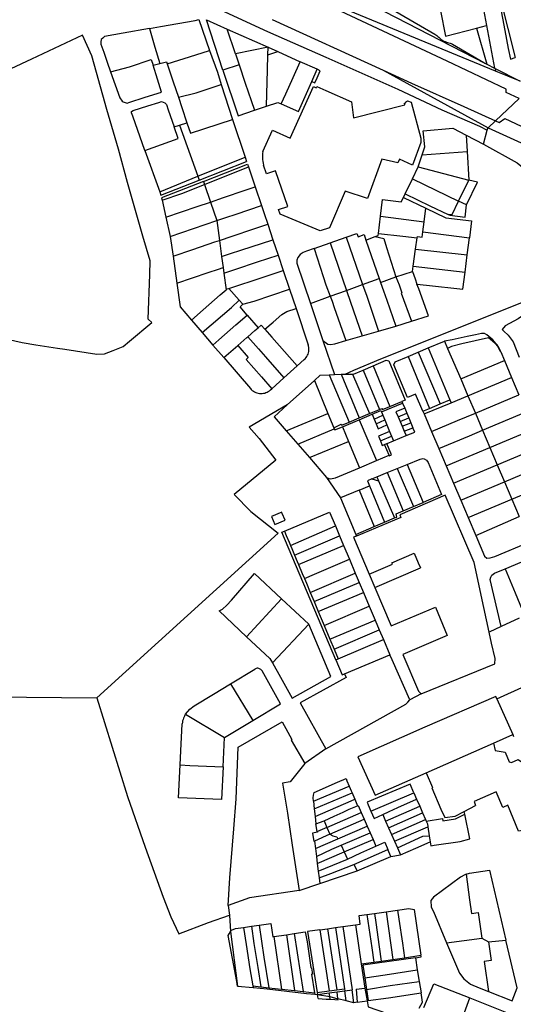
# Model space of a CAD drawing. Header units: inches. Extents: x 210911 to 224988, y 571697 to 586201.
# Tile 279 of 301: x 222156 to 222443, y 584890 to 585464. Entities that reach past the tile are written whole.
import ezdxf

# ---------------------------------------------------------------- set-up
doc = ezdxf.new("R2010")
doc.units = ezdxf.units.IN
doc.header["$MEASUREMENT"] = 0

msp = doc.modelspace()

# ---------------------------------------------------------------- linework, layer by layer
for points in [[(222002.928, 585585.692), (222005.766, 585584.472), (222090.623, 585545.509), (222160.393, 585513.429), (222169.877, 585509.262), (222167.567, 585516.181), (222208.689, 585497.68), (222239.242, 585484.423), (222269.67, 585470.848), (222282.72, 585464.913), (222299.971, 585457.019), (222333.963, 585441.929), (222376.039, 585423.304), (222401.63, 585411.368), (222423.463, 585401.899), (222428.075, 585399.563)], [(222245.244, 585545.36), (222314.468, 585503.829), (222397.534, 585455.485), (222398.167, 585455.084), (222398.768, 585454.637), (222399.334, 585454.147), (222399.861, 585453.615), (222400.389, 585453.083), (222400.955, 585452.592), (222401.572, 585452.168), (222402.189, 585451.744), (222402.85, 585451.392), (222403.536, 585451.09), (222404.242, 585450.84), (222404.965, 585450.644)], [(222234.238, 585540.752), (222310.49, 585501.847), (222306.146, 585500.22), (222316.001, 585495.105), (222355.365, 585475.144), (222426.585, 585438.554)], [(222446.658, 585417.871), (222439.126, 585421.383), (222439.035, 585423.287), (222404.635, 585439.681), (222317.649, 585480.652), (222304.254, 585487.103)], [(222432.946, 585433.921), (222304.254, 585487.103)], [(222434.807, 585480.051), (222434.005, 585479.788), (222434.754, 585476.211), (222438.314, 585457.575), (222440.28, 585447.119), (222441.529, 585440.792), (222444.301, 585441.893)], [(222434.807, 585480.051), (222435.699, 585475.812), (222444.301, 585441.893)], [(222424.781, 585476.184), (222427.666, 585460.394)], [(222400.836, 585468.906), (222403.698, 585454.337), (222421.722, 585458.866)], [(222231.191, 585458.721), (222237.668, 585459.895), (222257.871, 585463.445), (222259.903, 585463.959), (222266.196, 585445.859)], [(222273.974, 585434.4), (222264.406, 585463.821), (222276.55, 585458.358)], [(222302.77, 585464.02), (222367.472, 585434.408)], [(222421.722, 585458.866), (222427.666, 585460.394)], [(222427.666, 585460.394), (222432.234, 585435.667)], [(222230.396, 585289.541), (222231.457, 585315.402), (222231.622, 585323.345), (222227.381, 585337.691), (222218.381, 585369.052), (222213.234, 585388.351), (222206.295, 585411.522), (222200.315, 585433.043), (222197.55, 585442.756), (222192.236, 585454.876), (222162.405, 585440.815), (222111.185, 585416.975)], [(222231.191, 585458.721), (222215.942, 585455.959), (222204.951, 585454.086), (222204.001, 585453.066), (222202.986, 585452.365), (222202.864, 585450.903), (222202.932, 585449.505), (222204.599, 585444.936), (222206.461, 585439.159), (222208.54, 585433.484)], [(222231.191, 585458.721), (222234.338, 585447.878), (222237.293, 585438.272)], [(222281.341, 585443.946), (222276.55, 585458.358)], [(222276.55, 585458.358), (222300.383, 585447.752)], [(222421.722, 585458.866), (222427.75, 585437.956)], [(222404.965, 585450.644), (222405.688, 585450.448), (222406.394, 585450.199), (222407.08, 585449.897), (222407.741, 585449.544), (222426.164, 585438.823), (222426.585, 585438.554)], [(222241.576, 585438.224), (222258.16, 585443.42), (222266.196, 585445.859)], [(222266.196, 585445.859), (222270.807, 585433.367), (222272.915, 585426.108)], [(222300.383, 585447.752), (222281.341, 585443.946)], [(222281.341, 585443.946), (222283.447, 585437.608)], [(222299.476, 585413.481), (222300.034, 585434.557), (222300.266, 585443.304)], [(222300.266, 585443.304), (222300.383, 585447.752)], [(222300.266, 585443.304), (222305.944, 585445.227)], [(222300.383, 585447.752), (222305.944, 585445.227)], [(222305.944, 585445.227), (222319.109, 585439.332)], [(222208.54, 585433.484), (222219.51, 585436.41), (222232.2, 585440.692), (222233.291, 585437.328)], [(222208.54, 585433.484), (222213.901, 585418.278), (222215.369, 585416.439), (222215.943, 585415.933), (222218.17, 585415.24), (222219.186, 585415.56), (222228.711, 585418.637), (222238.109, 585421.649), (222235.86, 585429.203), (222233.291, 585437.328)], [(222233.291, 585437.328), (222237.293, 585438.272)], [(222237.293, 585438.272), (222241.167, 585439.32), (222241.576, 585438.224)], [(222241.576, 585438.224), (222244.955, 585427.577), (222248.137, 585418.698)], [(222283.447, 585437.608), (222273.974, 585434.4)], [(222283.447, 585437.608), (222287.016, 585426.869), (222290.424, 585416.771), (222292.339, 585411.074)], [(222308.023, 585414.778), (222310.68, 585420.582), (222314.991, 585430.245), (222319.109, 585439.332)], [(222328.884, 585434.956), (222319.109, 585439.332)], [(222426.585, 585438.554), (222427.75, 585437.956)], [(222427.75, 585437.956), (222432.234, 585435.667)], [(222273.974, 585434.4), (222282.979, 585407.919), (222292.339, 585411.074)], [(222325.744, 585427.82), (222328.884, 585434.956)], [(222325.744, 585427.82), (222327.6, 585426.995), (222328.919, 585429.994), (222330.739, 585434.124), (222328.884, 585434.956)], [(222367.472, 585434.408), (222428.549, 585400.907)], [(222367.472, 585434.408), (222383.986, 585426.85), (222414.496, 585413.218), (222432.823, 585404.911)], [(222432.234, 585435.667), (222432.63, 585435.465)], [(222432.63, 585435.465), (222432.946, 585433.921)], [(222432.63, 585435.465), (222447.196, 585428.032)], [(222447.196, 585428.032), (222432.946, 585433.921)], [(222248.137, 585418.698), (222258.416, 585421.252), (222272.915, 585426.108)], [(222272.915, 585426.108), (222279.579, 585405.757)], [(222297.33, 585386.99), (222302.97, 585399.46), (222313.224, 585394.905), (222326.76, 585424.87), (222328.39, 585424.12), (222328.79, 585424.98), (222333.99, 585422.7), (222348.89, 585416), (222350.127, 585406.666), (222380.02, 585414.24), (222379.77, 585415.15), (222380.61, 585415.4), (222380.48, 585415.9), (222381.65, 585416.66), (222383.73, 585415.72), (222389.28, 585394.84), (222389.36, 585392.29), (222384.59, 585379.11), (222376.93, 585382.64), (222375.96, 585380.43), (222366.64, 585382.63), (222358.35, 585359.7), (222345.21, 585364.08), (222336.04, 585342.66), (222330.66, 585340.83), (222307.4, 585350.61), (222306.49, 585353.34), (222311.82, 585355.13), (222304.7, 585375.77), (222299.45, 585374.05), (222297.74, 585379.13)], [(222308.023, 585414.778), (222318.051, 585410.336), (222325.744, 585427.82)], [(222228.516, 585387.717), (222221.499, 585407.752), (222220.73, 585409.656), (222220.791, 585410.419), (222221.68, 585410.866), (222230.252, 585413.749), (222236.729, 585415.673), (222238.253, 585416.185), (222239.081, 585415.87), (222240.163, 585415.428), (222241.183, 585414.415), (222242.083, 585411.304), (222245.538, 585401.477)], [(222248.137, 585418.698), (222249.96, 585412.724), (222253.03, 585403.748)], [(222292.339, 585411.074), (222299.476, 585413.481)], [(222299.476, 585413.481), (222305.994, 585415.677), (222308.023, 585414.778)], [(222432.823, 585404.911), (222446.658, 585417.871)], [(222245.538, 585401.477), (222248.746, 585402.45)], [(222248.746, 585402.45), (222253.03, 585403.748)], [(222248.746, 585402.45), (222259.354, 585372.654)], [(222253.03, 585403.748), (222255.049, 585397.834), (222279.579, 585405.757)], [(222279.579, 585405.757), (222286.954, 585383.819)], [(222428.549, 585400.907), (222432.823, 585404.911)], [(222432.823, 585404.911), (222435.105, 585403.877), (222438.275, 585406.361), (222516.508, 585369.577), (222560.59, 585348.352), (222602.554, 585327.601), (222612.543, 585322.523)], [(222228.516, 585387.717), (222247.879, 585394.679), (222245.538, 585401.477)], [(222390.133, 585385.21), (222391.62, 585389.784), (222390.714, 585399.123), (222408.049, 585400.617), (222415.824, 585396.671)], [(222415.824, 585396.671), (222416.39, 585387.048)], [(222415.824, 585396.671), (222425.946, 585391.38)], [(222425.946, 585391.38), (222428.075, 585399.563)], [(222428.075, 585399.563), (222428.386, 585400.759), (222428.549, 585400.907)], [(222428.549, 585400.907), (222456.288, 585388.242)], [(222425.946, 585391.38), (222445.453, 585380.422), (222490.501, 585343.349), (222501.152, 585320.586)], [(222228.516, 585387.717), (222237.148, 585363.524)], [(222297.33, 585386.99), (222297.163, 585385.868), (222297.07, 585384.737), (222297.054, 585383.603), (222297.113, 585382.47), (222297.248, 585381.344), (222297.457, 585380.229), (222297.74, 585379.13)], [(222387.812, 585378.113), (222390.133, 585385.21)], [(222390.133, 585385.21), (222416.39, 585387.048)], [(222416.39, 585387.048), (222417.35, 585370.466)], [(222259.354, 585372.654), (222286.954, 585383.819)], [(222260.158, 585370.395), (222287.822, 585381.237)], [(222262.61, 585369.692), (222288.326, 585379.777), (222288.895, 585378.086)], [(222286.954, 585383.819), (222287.822, 585381.237)], [(222263.236, 585367.858), (222288.895, 585378.086)], [(222288.895, 585378.086), (222292.816, 585366.429)], [(222384.407, 585371.129), (222387.812, 585378.113)], [(222387.812, 585378.113), (222417.35, 585370.466)], [(222237.148, 585363.524), (222259.354, 585372.654)], [(222237.148, 585363.524), (222237.82, 585361.641), (222260.158, 585370.395)], [(222262.61, 585369.692), (222238.224, 585360.128), (222238.542, 585358.724)], [(222238.542, 585358.724), (222249.97, 585362.57), (222263.236, 585367.858)], [(222259.354, 585372.654), (222260.158, 585370.395)], [(222262.61, 585369.692), (222263.236, 585367.858)], [(222263.236, 585367.858), (222266.718, 585357.662)], [(222380.199, 585362.394), (222384.407, 585371.129)], [(222384.407, 585371.129), (222411.396, 585358.16)], [(222411.396, 585358.16), (222417.35, 585370.466)], [(222415.955, 585355.969), (222422.343, 585369.172)], [(222422.343, 585369.172), (222417.35, 585370.466)], [(222266.718, 585357.662), (222274.364, 585360.217), (222286.966, 585364.533), (222292.816, 585366.429)], [(222292.816, 585366.429), (222296.459, 585355.628)], [(222379.221, 585360.365), (222380.199, 585362.394)], [(222380.199, 585362.394), (222394.57, 585355.41), (222405.273, 585350.355)], [(222238.542, 585358.724), (222240.776, 585348.889)], [(222240.776, 585348.889), (222259.068, 585355.124), (222266.718, 585357.662)], [(222266.718, 585357.662), (222270.406, 585346.862)], [(222365.803, 585349.416), (222367.066, 585359.152), (222377.957, 585357.74), (222379.221, 585360.365)], [(222379.221, 585360.365), (222392.291, 585354.123)], [(222405.273, 585350.355), (222407.589, 585350.305), (222411.396, 585358.16)], [(222415.955, 585355.969), (222411.396, 585358.16)], [(222270.406, 585346.862), (222275.726, 585348.634), (222281.648, 585350.652), (222296.459, 585355.628)], [(222296.459, 585355.628), (222298.033, 585350.96), (222300.119, 585344.748)], [(222391.282, 585346.177), (222392.291, 585354.123)], [(222392.291, 585354.123), (222403.984, 585348.535), (222418.913, 585346.623), (222417.694, 585336.854)], [(222406.201, 585349.917), (222405.273, 585350.355)], [(222415.24, 585348.87), (222415.955, 585355.969)], [(222240.776, 585348.889), (222243.331, 585337.641)], [(222243.331, 585337.641), (222256.847, 585342.272), (222270.406, 585346.862)], [(222270.406, 585346.862), (222271.965, 585335.341)], [(222271.965, 585335.341), (222279.42, 585337.795), (222292.09, 585342.127), (222300.119, 585344.748)], [(222300.119, 585344.748), (222303.144, 585335.742)], [(222364.642, 585339.396), (222365.803, 585349.416)], [(222365.803, 585349.416), (222391.282, 585346.177)], [(222390.526, 585340.229), (222391.282, 585346.177)], [(222406.201, 585349.917), (222415.24, 585348.87)], [(222345.912, 585337.238), (222352.122, 585339.395), (222352.92, 585337.466), (222356.255, 585338.664), (222357.384, 585335.464)], [(222364.435, 585338.145), (222364.642, 585339.396)], [(222364.642, 585339.396), (222378.904, 585337.857), (222387.217, 585336.895)], [(222387.217, 585336.895), (222387.38, 585337.595), (222390.149, 585337.269), (222390.526, 585340.229)], [(222390.526, 585340.229), (222417.694, 585336.854)], [(222243.331, 585337.641), (222244.925, 585326.149)], [(222244.925, 585326.149), (222256.524, 585330.099), (222269.243, 585334.394), (222271.965, 585335.341)], [(222271.965, 585335.341), (222273.238, 585325.931)], [(222273.238, 585325.931), (222278.486, 585327.704), (222284.434, 585329.661), (222303.144, 585335.742)], [(222303.144, 585335.742), (222306.158, 585326.767)], [(222327.114, 585330.51), (222336.597, 585333.975)], [(222336.597, 585333.975), (222345.912, 585337.238)], [(222336.597, 585333.975), (222345.944, 585306.171)], [(222345.912, 585337.238), (222355.447, 585309.625)], [(222357.384, 585335.464), (222362.723, 585337.56)], [(222357.384, 585335.464), (222365.086, 585313.151)], [(222362.723, 585337.56), (222364.435, 585338.145)], [(222362.723, 585337.56), (222367.795, 585336.488), (222369.419, 585331.23), (222372.142, 585322.553), (222374.827, 585314.039)], [(222386.288, 585330.208), (222387.217, 585336.895)], [(222416.444, 585326.894), (222417.694, 585336.854)], [(222327.114, 585330.51), (222322.724, 585328.988), (222320.844, 585328.317), (222318.966, 585327.173), (222317.634, 585325.423), (222317.055, 585323.846), (222317.056, 585322.046), (222324.992, 585298.635)], [(222327.114, 585330.51), (222332.458, 585314.241), (222334.073, 585309.451), (222336.567, 585302.792)], [(222384.927, 585320.4), (222386.288, 585330.208)], [(222386.288, 585330.208), (222416.444, 585326.894)], [(222244.925, 585326.149), (222247.106, 585310.42)], [(222273.238, 585325.931), (222274.112, 585319.471)], [(222274.544, 585316.282), (222281.456, 585318.665), (222294.251, 585322.88), (222306.158, 585326.767)], [(222306.158, 585326.767), (222309.171, 585317.811)], [(222415.157, 585316.861), (222416.444, 585326.894)], [(222247.106, 585310.42), (222265.482, 585316.571), (222271.392, 585318.5), (222274.112, 585319.471)], [(222274.112, 585319.471), (222274.544, 585316.282)], [(222274.544, 585316.282), (222275.868, 585306.494)], [(222277.367, 585307.313), (222284.435, 585309.598), (222290.448, 585311.581), (222309.171, 585317.811)], [(222309.171, 585317.811), (222312.853, 585306.864)], [(222374.827, 585314.039), (222384.48, 585317.171)], [(222384.48, 585317.171), (222384.927, 585320.4)], [(222384.48, 585317.171), (222386.054, 585312.85), (222387.107, 585309.926)], [(222384.927, 585320.4), (222415.157, 585316.861)], [(222387.107, 585309.926), (222392.623, 585309.324), (222413.899, 585306.963), (222415.157, 585316.861)], [(222247.106, 585310.42), (222249.015, 585296.652), (222255.674, 585288.919)], [(222355.447, 585309.625), (222365.086, 585313.151)], [(222365.086, 585313.151), (222365.924, 585310.727)], [(222365.924, 585310.727), (222374.827, 585314.039)], [(222365.924, 585310.727), (222367.545, 585306.033), (222369.499, 585300.476), (222374.803, 585285.452)], [(222374.827, 585314.039), (222376.664, 585309.478), (222378.324, 585304.71), (222377.983, 585304.525), (222383.839, 585288.259)], [(222255.674, 585288.919), (222262.413, 585294.807), (222272.388, 585303.557), (222275.868, 585306.494)], [(222275.868, 585306.494), (222276.51, 585307.036), (222277.367, 585307.313)], [(222277.367, 585307.313), (222283.545, 585300.47)], [(222285.63, 585298.162), (222292.122, 585299.969), (222312.853, 585306.864)], [(222312.853, 585306.864), (222316.602, 585295.719)], [(222336.567, 585302.792), (222345.944, 585306.171)], [(222345.944, 585306.171), (222355.447, 585309.625)], [(222345.944, 585306.171), (222348.324, 585299.288), (222355.119, 585279.66)], [(222355.447, 585309.625), (222357.792, 585302.83), (222364.774, 585282.459)], [(222383.839, 585288.259), (222393.748, 585291.336), (222388.136, 585307.065), (222387.107, 585309.926)], [(222261.96, 585281.617), (222278.944, 585296.315), (222283.545, 585300.47)], [(222283.545, 585300.47), (222285.63, 585298.162)], [(222324.992, 585298.635), (222336.567, 585302.792)], [(222336.567, 585302.792), (222337.658, 585299.878), (222338.914, 585296.238), (222343.459, 585282.986), (222345.621, 585276.98)], [(222345.159, 585257.45), (222350.31, 585259.765), (222366.101, 585266.396), (222457.007, 585302.697)], [(222288.216, 585291.782), (222284.011, 585296.7), (222285.63, 585298.162)], [(222298.46, 585283.628), (222303.205, 585287.775), (222308.315, 585292.196), (222311.198, 585293.882), (222316.602, 585295.719)], [(222316.602, 585295.719), (222323.706, 585274.598)], [(222324.992, 585298.635), (222332.266, 585277.057)], [(222454.801, 585296.92), (222454.104, 585295.092), (222446.012, 585289.557), (222438.477, 585285.557), (222436.824, 585283.345), (222437.828, 585282.54), (222440.265, 585280.201), (222443.118, 585276.334), (222446.76, 585267.42)], [(222141.501, 585279.446), (222157.086, 585275.868), (222165.036, 585274.492), (222177.628, 585272.494), (222181.889, 585271.934), (222200.586, 585269.127), (222205.035, 585269.267), (222209.987, 585271.187), (222215.891, 585273.49), (222219.504, 585276.55), (222232.563, 585287.451), (222230.396, 585289.541)], [(222255.674, 585288.919), (222261.96, 585281.617)], [(222268.201, 585274.369), (222271.553, 585277.326), (222281.623, 585286.083), (222288.216, 585291.782)], [(222288.216, 585291.782), (222294.516, 585284.418)], [(222374.803, 585285.452), (222383.839, 585288.259)], [(222261.96, 585281.617), (222268.201, 585274.369)], [(222288.433, 585279.14), (222292.69, 585282.833), (222294.516, 585284.418)], [(222294.516, 585284.418), (222296.343, 585286.002), (222298.46, 585283.628)], [(222298.46, 585283.628), (222302.545, 585279.047), (222317.349, 585262.254)], [(222355.119, 585279.66), (222364.774, 585282.459)], [(222364.774, 585282.459), (222374.803, 585285.452)], [(222282.606, 585274.084), (222287.995, 585278.76), (222288.433, 585279.14)], [(222288.433, 585279.14), (222294.666, 585272.228), (222298.807, 585267.591), (222309.544, 585255.277)], [(222332.266, 585277.057), (222339.06, 585257.32)], [(222332.266, 585277.057), (222335.064, 585274.819), (222336.72, 585274.737), (222339.315, 585275.151), (222345.621, 585276.98)], [(222345.621, 585276.98), (222355.119, 585279.66)], [(222393.669, 585272.667), (222403.08, 585276.583)], [(222426.542, 585281.181), (222424.782, 585281.074), (222421.277, 585280.376), (222416.357, 585279.314), (222411.127, 585278.196), (222407.704, 585277.511), (222403.08, 585276.583)], [(222403.08, 585276.583), (222404.985, 585272.293)], [(222435.984, 585270.417), (222435.584, 585270.917), (222434.15, 585273.621), (222432.466, 585275.559), (222428.785, 585278.597), (222413.344, 585275.109), (222407.191, 585273.594), (222404.985, 585272.293)], [(222432.313, 585276.259), (222431.234, 585277.329), (222430.116, 585278.357), (222428.961, 585279.343), (222427.769, 585280.285), (222426.542, 585281.181)], [(222435.984, 585270.417), (222435.518, 585271.475), (222434.991, 585272.503), (222434.405, 585273.499), (222433.762, 585274.46), (222433.064, 585275.38), (222432.313, 585276.259)], [(222268.201, 585274.369), (222274.501, 585267.053)], [(222274.501, 585267.053), (222282.606, 585274.084)], [(222282.606, 585274.084), (222288.772, 585267.126), (222287.512, 585266.035), (222296.404, 585255.874), (222302.484, 585248.967)], [(222321.398, 585265.873), (222321.965, 585266.432), (222322.475, 585267.043), (222322.924, 585267.701), (222323.306, 585268.399), (222323.619, 585269.131), (222323.86, 585269.889), (222324.026, 585270.668), (222324.116, 585271.459), (222324.128, 585272.255), (222324.064, 585273.048), (222323.923, 585273.832), (222323.706, 585274.598)], [(222381.879, 585267.751), (222387.802, 585270.223)], [(222387.802, 585270.223), (222393.669, 585272.667)], [(222387.802, 585270.223), (222400.547, 585240.074)], [(222393.669, 585272.667), (222406.28, 585242.468)], [(222404.985, 585272.293), (222412.575, 585254.647)], [(222435.984, 585270.417), (222438.074, 585265.465)], [(222274.501, 585267.053), (222290.022, 585249.029)], [(222317.349, 585262.254), (222321.398, 585265.873)], [(222361.544, 585262.338), (222369.11, 585265.603), (222370.682, 585265.223), (222380.279, 585242.295), (222378.309, 585241.538)], [(222390.554, 585235.861), (222386.309, 585245.839), (222381.645, 585243.82), (222373.611, 585262.904), (222374.366, 585264.612), (222381.879, 585267.751)], [(222381.879, 585267.751), (222394.495, 585237.526)], [(222412.575, 585254.647), (222438.074, 585265.465)], [(222438.074, 585265.465), (222442.248, 585255.512)], [(222309.544, 585255.277), (222317.349, 585262.254)], [(222349.596, 585257.363), (222350.015, 585257.355), (222355.692, 585259.81)], [(222355.692, 585259.81), (222361.544, 585262.338)], [(222355.692, 585259.81), (222365.338, 585236.871)], [(222361.544, 585262.338), (222371.309, 585238.57)], [(222302.484, 585248.967), (222309.544, 585255.277)], [(222311.373, 585239.508), (222327.304, 585253.777)], [(222327.304, 585253.777), (222330.647, 585256.772), (222335.873, 585257.113)], [(222327.304, 585253.777), (222335.227, 585234.5)], [(222335.873, 585257.113), (222339.06, 585257.32)], [(222335.873, 585257.113), (222347.6, 585229.546)], [(222339.06, 585257.32), (222342.917, 585257.402)], [(222342.917, 585257.402), (222345.159, 585257.45)], [(222342.917, 585257.402), (222353.425, 585231.952)], [(222345.159, 585257.45), (222349.596, 585257.363)], [(222349.596, 585257.363), (222359.435, 585234.434)], [(222412.575, 585254.647), (222416.791, 585244.839)], [(222416.791, 585244.839), (222442.248, 585255.512)], [(222442.248, 585255.512), (222446.468, 585245.44)], [(222290.022, 585249.029), (222290.548, 585248.472), (222291.124, 585247.966), (222291.745, 585247.517), (222292.405, 585247.127), (222293.099, 585246.801), (222293.82, 585246.542), (222294.562, 585246.35), (222295.318, 585246.229), (222296.083, 585246.179), (222296.849, 585246.201), (222297.61, 585246.294), (222298.359, 585246.458), (222299.089, 585246.691), (222299.794, 585246.991), (222300.468, 585247.356), (222301.105, 585247.782), (222301.699, 585248.266)], [(222301.699, 585248.266), (222302.484, 585248.967)], [(222371.309, 585238.57), (222378.309, 585241.538)], [(222378.309, 585241.538), (222378.712, 585240.578)], [(222400.547, 585240.074), (222406.28, 585242.468)], [(222406.28, 585242.468), (222406.977, 585240.8)], [(222406.977, 585240.8), (222416.791, 585244.839)], [(222416.791, 585244.839), (222421.138, 585234.762)], [(222421.138, 585234.762), (222446.468, 585245.44)], [(222311.373, 585239.508), (222289.391, 585226.659), (222295.034, 585220.029), (222304.773, 585207.322), (222280.626, 585187.42), (222290.212, 585177.428), (222306.167, 585164.849), (222200.418, 585069.002)], [(222311.373, 585239.508), (222303.93, 585232.593), (222310.933, 585224.501)], [(222359.435, 585234.434), (222365.338, 585236.871)], [(222360.958, 585234.058), (222366.129, 585236.25), (222366.471, 585235.443)], [(222365.338, 585236.871), (222366.706, 585237.435), (222367.059, 585236.767), (222371.309, 585238.57)], [(222366.471, 585235.443), (222378.712, 585240.578)], [(222380.119, 585237.533), (222374.856, 585235.52), (222376.065, 585232.661)], [(222378.712, 585240.578), (222380.119, 585237.533)], [(222380.119, 585237.533), (222381.286, 585234.689)], [(222390.554, 585235.861), (222394.495, 585237.526)], [(222390.554, 585235.861), (222391.234, 585234.262)], [(222391.234, 585234.262), (222406.977, 585240.8)], [(222394.495, 585237.526), (222400.547, 585240.074)], [(222310.933, 585224.501), (222335.227, 585234.5)], [(222335.227, 585234.5), (222338.655, 585226.231)], [(222343.611, 585226.744), (222353.488, 585230.889)], [(222347.6, 585229.546), (222353.425, 585231.952)], [(222353.425, 585231.952), (222359.435, 585234.434)], [(222353.488, 585230.889), (222360.958, 585234.058)], [(222353.488, 585230.889), (222363.48, 585207.081)], [(222360.958, 585234.058), (222362.138, 585231.237)], [(222362.138, 585231.237), (222367.261, 585233.536)], [(222362.138, 585231.237), (222363.266, 585228.539)], [(222363.266, 585228.539), (222368.357, 585230.891)], [(222366.471, 585235.443), (222367.261, 585233.536)], [(222367.261, 585233.536), (222368.357, 585230.891)], [(222368.357, 585230.891), (222369.588, 585227.918)], [(222376.065, 585232.661), (222381.286, 585234.689)], [(222376.065, 585232.661), (222377.22, 585229.928)], [(222377.22, 585229.928), (222382.354, 585232.086)], [(222381.286, 585234.689), (222382.354, 585232.086)], [(222382.354, 585232.086), (222383.545, 585229.183)], [(222391.234, 585234.262), (222395.571, 585224.046)], [(222395.571, 585224.046), (222410.766, 585230.429), (222421.138, 585234.762)], [(222421.138, 585234.762), (222425.265, 585224.764)], [(222425.265, 585224.764), (222450.665, 585235.482)], [(222310.933, 585224.501), (222317.678, 585216.687)], [(222317.678, 585216.687), (222338.917, 585225.598)], [(222338.655, 585226.231), (222342.955, 585228.244), (222343.248, 585227.749), (222347.6, 585229.546)], [(222338.655, 585226.231), (222338.917, 585225.598)], [(222338.917, 585225.598), (222339.175, 585224.977), (222343.611, 585226.744)], [(222343.611, 585226.744), (222347.21, 585218.236)], [(222363.266, 585228.539), (222364.458, 585225.687), (222369.588, 585227.918)], [(222369.588, 585227.918), (222371.176, 585224.086)], [(222377.22, 585229.928), (222378.431, 585227.063)], [(222378.431, 585227.063), (222383.545, 585229.183)], [(222378.431, 585227.063), (222379.643, 585224.195)], [(222379.643, 585224.195), (222384.743, 585226.26)], [(222380.722, 585221.639), (222385.796, 585223.692), (222384.743, 585226.26)], [(222383.545, 585229.183), (222384.743, 585226.26)], [(222399.784, 585214.104), (222417.691, 585221.577), (222425.265, 585224.764)], [(222425.265, 585224.764), (222429.527, 585214.772)], [(222429.527, 585214.772), (222454.934, 585225.454)], [(222371.176, 585224.086), (222364.694, 585221.395), (222365.76, 585218.658)], [(222365.76, 585218.658), (222372.302, 585221.364)], [(222365.76, 585218.658), (222366.84, 585215.881), (222368.195, 585216.448)], [(222369.815, 585217.129), (222373.427, 585218.647)], [(222371.176, 585224.086), (222372.302, 585221.364)], [(222372.302, 585221.364), (222373.427, 585218.647)], [(222373.427, 585218.647), (222380.722, 585221.639)], [(222379.643, 585224.195), (222380.722, 585221.639)], [(222395.571, 585224.046), (222399.784, 585214.104)], [(222317.678, 585216.687), (222324.473, 585208.837)], [(222324.473, 585208.837), (222347.21, 585218.236)], [(222347.21, 585218.236), (222353.66, 585202.957)], [(222368.195, 585216.448), (222369.483, 585216.989)], [(222370.817, 585210.166), (222368.195, 585216.448)], [(222369.483, 585216.989), (222369.815, 585217.129)], [(222370.947, 585209.856), (222372.204, 585210.373), (222369.483, 585216.989)], [(222399.784, 585214.104), (222404.045, 585204.048)], [(222404.045, 585204.048), (222429.527, 585214.772)], [(222429.527, 585214.772), (222433.827, 585204.686)], [(222433.827, 585204.686), (222459.24, 585215.334)], [(222324.473, 585208.837), (222334.443, 585197.336)], [(222353.66, 585202.957), (222363.48, 585207.081)], [(222363.48, 585207.081), (222370.817, 585210.166)], [(222370.817, 585210.166), (222370.947, 585209.856)], [(222381.323, 585204.835), (222389.063, 585208.019), (222390.526, 585208.229), (222391.355, 585208.214), (222392.599, 585207.383), (222393.71, 585205.982), (222401.491, 585187.266), (222390.675, 585182.711)], [(222334.443, 585197.336), (222335.638, 585196.66), (222336.661, 585196.5), (222337.765, 585196.622), (222339.581, 585197.067), (222353.66, 585202.957)], [(222369.797, 585200.099), (222375.507, 585202.446)], [(222375.507, 585202.446), (222381.323, 585204.835)], [(222375.507, 585202.446), (222385.059, 585180.348)], [(222381.323, 585204.835), (222390.675, 585182.711)], [(222404.045, 585204.048), (222408.338, 585194.001)], [(222408.338, 585194.001), (222433.827, 585204.686)], [(222433.827, 585204.686), (222438.061, 585194.756)], [(222438.061, 585194.756), (222463.459, 585205.411)], [(222334.443, 585197.336), (222342.509, 585185.437)], [(222360.884, 585196.396), (222358.305, 585195.318), (222359.394, 585192.479)], [(222360.884, 585196.396), (222363.77, 585197.6)], [(222360.884, 585196.396), (222364.704, 585195.407)], [(222363.77, 585197.6), (222369.797, 585200.099)], [(222363.77, 585197.6), (222364.704, 585195.407)], [(222369.797, 585200.099), (222379.102, 585177.841)], [(222353.368, 585189.966), (222342.509, 585185.437)], [(222353.368, 585189.966), (222359.394, 585192.479)], [(222353.368, 585189.966), (222362.222, 585168.69)], [(222359.394, 585192.479), (222368.129, 585171.209)], [(222364.704, 585195.407), (222373.958, 585173.694)], [(222408.338, 585194.001), (222412.586, 585184.071)], [(222412.586, 585184.071), (222438.061, 585194.756)], [(222438.061, 585194.756), (222442.365, 585184.655)], [(222442.365, 585184.655), (222467.692, 585195.208)], [(222342.509, 585185.437), (222351.391, 585164.072)], [(222429.108, 585107.255), (222425.988, 585121.604), (222420.479, 585147.721), (222403.528, 585186.984), (222377.119, 585175.455), (222377.773, 585174.055)], [(222412.586, 585184.071), (222416.877, 585174.041)], [(222416.877, 585174.041), (222442.365, 585184.655)], [(222442.365, 585184.655), (222446.712, 585174.458)], [(222379.102, 585177.841), (222385.059, 585180.348)], [(222385.059, 585180.348), (222390.675, 585182.711)], [(222310.239, 585172.335), (222308.624, 585176.237), (222308.269, 585177.014), (222302.236, 585174.489), (222304.224, 585169.842), (222310.239, 585172.335)], [(222309.811, 585165.988), (222336.179, 585177.03), (222339.523, 585169.039)], [(222377.773, 585174.055), (222351.792, 585163.107)], [(222368.129, 585171.209), (222373.958, 585173.694)], [(222373.958, 585173.694), (222375.271, 585174.254), (222374.9, 585176.073), (222379.102, 585177.841)], [(222416.877, 585174.041), (222421.366, 585163.556)], [(222421.366, 585163.556), (222446.712, 585174.458)], [(222313.353, 585157.637), (222339.523, 585169.039)], [(222339.523, 585169.039), (222341.912, 585163.363)], [(222351.391, 585164.072), (222362.222, 585168.69)], [(222362.222, 585168.69), (222368.129, 585171.209)], [(222339.887, 585091.057), (222308.352, 585165.376), (222309.811, 585165.988)], [(222309.811, 585165.988), (222310.807, 585163.528), (222312.577, 585159.579), (222313.353, 585157.637)], [(222315.697, 585152.111), (222341.912, 585163.363)], [(222341.912, 585163.363), (222344.331, 585157.659)], [(222351.792, 585163.107), (222350.188, 585162.431), (222359.263, 585141.021)], [(222351.391, 585164.072), (222351.792, 585163.107)], [(222421.366, 585163.556), (222426.547, 585151.429), (222427.833, 585150.325), (222429.764, 585150.383), (222432.566, 585151.251), (222452.947, 585159.827)], [(222313.353, 585157.637), (222314.074, 585155.947), (222315.697, 585152.111)], [(222318.077, 585146.499), (222344.331, 585157.659)], [(222344.331, 585157.659), (222347.706, 585149.702)], [(222315.697, 585152.111), (222317.255, 585148.423), (222318.077, 585146.499)], [(222321.477, 585138.481), (222327.295, 585141.001), (222347.706, 585149.702)], [(222347.706, 585149.702), (222351.127, 585141.634)], [(222359.263, 585141.021), (222372.817, 585146.811), (222372.481, 585147.595), (222385.54, 585153.169)], [(222385.54, 585153.169), (222387.844, 585147.659), (222389.115, 585144.635)], [(222318.077, 585146.499), (222320.234, 585141.317), (222321.477, 585138.481)], [(222362.552, 585133.263), (222389.115, 585144.635)], [(222436.208, 585110.506), (222429.791, 585137.774), (222430.08, 585139.248), (222430.779, 585140.378), (222432.338, 585141.542), (222438.433, 585144.042)], [(222438.433, 585144.042), (222448.148, 585148.136)], [(222438.433, 585144.042), (222444.376, 585130.009), (222448.508, 585120.2), (222449.944, 585116.817)], [(222287.78, 585104.5), (222271.79, 585119.61), (222273.78, 585120.63), (222276.2, 585122.97), (222278.97, 585125.87), (222292.36, 585141.41), (222308.23, 585126.51)], [(222321.477, 585138.481), (222322.718, 585135.652), (222324.925, 585130.354)], [(222324.925, 585130.354), (222351.127, 585141.634)], [(222351.127, 585141.634), (222353.508, 585136.02)], [(222359.263, 585141.021), (222362.552, 585133.263)], [(222327.196, 585124.955), (222353.508, 585136.02)], [(222353.508, 585136.02), (222355.929, 585130.311)], [(222362.552, 585133.263), (222372.052, 585110.851), (222397.96, 585121.735), (222404.782, 585105.216), (222378.792, 585094.228), (222387.994, 585072.784), (222389.499, 585071.369)], [(222324.925, 585130.354), (222325.692, 585128.544), (222327.196, 585124.955)], [(222329.598, 585119.218), (222355.929, 585130.311)], [(222355.929, 585130.311), (222359.307, 585122.373)], [(222287.78, 585104.5), (222308.23, 585126.51)], [(222308.23, 585126.51), (222324.03, 585111.89)], [(222327.196, 585124.955), (222329.598, 585119.218)], [(222333.024, 585111.027), (222359.307, 585122.373)], [(222359.307, 585122.373), (222362.776, 585114.223)], [(222329.598, 585119.218), (222333.024, 585111.027)], [(222446.599, 585115.264), (222436.208, 585110.506)], [(222302.83, 585089.27), (222324.03, 585111.89)], [(222314.422, 585068.666), (222336.928, 585081.363), (222324.03, 585111.89)], [(222333.024, 585111.027), (222336.362, 585103.046)], [(222336.362, 585103.046), (222362.776, 585114.223)], [(222362.776, 585114.223), (222365.153, 585108.645)], [(222436.208, 585110.506), (222429.108, 585107.255)], [(222287.78, 585104.5), (222301.36, 585091.87), (222302.83, 585089.27)], [(222338.787, 585097.248), (222365.153, 585108.645)], [(222365.153, 585108.645), (222367.563, 585102.985)], [(222389.499, 585071.369), (222432.471, 585088.72), (222432.776, 585091.799), (222430.506, 585100.829), (222429.108, 585107.255)], [(222336.362, 585103.046), (222338.787, 585097.248)], [(222341.149, 585091.601), (222367.563, 585102.985)], [(222367.563, 585102.985), (222371.371, 585094.042)], [(222338.787, 585097.248), (222341.149, 585091.601)], [(222344.956, 585082.908), (222371.371, 585094.042)], [(222382.898, 585067.807), (222372.632, 585091.079), (222371.371, 585094.042)], [(222302.83, 585089.27), (222307.559, 585080.931)], [(222339.887, 585091.057), (222341.149, 585091.601)], [(222339.887, 585091.057), (222343.601, 585082.323), (222344.956, 585082.908)], [(222278.352, 585077.019), (222292.52, 585085.68)], [(222291.43, 585055.75), (222307.61, 585065.53), (222296.79, 585084.7)], [(222296.79, 585084.7), (222296.499, 585085.089), (222296.152, 585085.428), (222295.756, 585085.709), (222295.32, 585085.925), (222294.857, 585086.07), (222294.377, 585086.141), (222293.891, 585086.137), (222293.412, 585086.057), (222292.951, 585085.903), (222292.52, 585085.68)], [(222307.559, 585080.931), (222314.422, 585068.666)], [(222344.956, 585082.908), (222345.846, 585080.824), (222319.119, 585066.121), (222334.061, 585039.321)], [(222268.534, 585071.109), (222278.352, 585077.019)], [(222278.352, 585077.019), (222291.43, 585055.75)], [(222433.713, 585068.411), (222450.341, 585075.92), (222468.629, 585066.591), (222469.893, 585064.991), (222471.522, 585061.706)], [(222015.675, 585070.768), (222200.418, 585069.002)], [(222254.631, 585062.406), (222257.269, 585064.264), (222268.534, 585071.109)], [(222433.713, 585068.411), (222433.494, 585068.714), (222433.095, 585069.803), (222391.702, 585051.879), (222352.722, 585034.58), (222362.789, 585012.275), (222392.372, 585025.296)], [(222389.499, 585071.369), (222382.898, 585067.807)], [(222200.418, 585069.002), (222218.426, 585011.537), (222228.612, 584982.036), (222239.248, 584952.939), (222243.684, 584941.502), (222248.281, 584931.589), (222265.69, 584938.172), (222277.756, 584942.444)], [(222334.061, 585039.321), (222380.518, 585065.243), (222381.799, 585066.477), (222382.898, 585067.807)], [(222433.713, 585068.411), (222442.929, 585047.549)], [(222251.707, 585058.737), (222251.328, 585057.976), (222251.005, 585057.189), (222250.741, 585056.38), (222250.536, 585055.555), (222250.392, 585054.717), (222250.31, 585053.87)], [(222251.707, 585058.737), (222251.902, 585059.082), (222252.11, 585059.42)], [(222252.11, 585059.42), (222254.631, 585062.406)], [(222252.11, 585059.42), (222274.97, 585045.8)], [(222249.17, 585029.88), (222249.562, 585038.137), (222250.31, 585053.87)], [(222274.97, 585045.8), (222291.43, 585055.75)], [(222277.048, 584948.052), (222278.124, 584964.076), (222280.437, 584992.653), (222281.714, 585010.164), (222282.886, 585040.158), (222308.456, 585054.946), (222311.782, 585048.985), (222314.26, 585044.633), (222313.757, 585044.324), (222321.747, 585030.687)], [(222431.655, 585042.587), (222442.929, 585047.549)], [(222442.929, 585047.549), (222443.42, 585046.452)], [(222274.17, 585028.8), (222274.571, 585037.324), (222274.97, 585045.8)], [(222392.372, 585025.296), (222431.655, 585042.587)], [(222431.655, 585042.587), (222432.689, 585038.28), (222438.505, 585037.221), (222440.921, 585031.704), (222442.219, 585031.296), (222446.103, 585032.994), (222450.588, 585029.942), (222450.771, 585030.048)], [(222334.061, 585039.321), (222321.747, 585030.687)], [(222274.17, 585028.8), (222273.22, 585009.73), (222248.181, 585010.726), (222249.17, 585029.88)], [(222249.17, 585029.88), (222254.737, 585029.64), (222274.17, 585028.8)], [(222321.747, 585030.687), (222313.187, 585019.964), (222308.743, 585019.287), (222309.548, 585014.662), (222311.602, 585001.812), (222314.362, 584983.107), (222316.28, 584970.546), (222318.472, 584956.736)], [(222392.372, 585025.296), (222396.157, 585016.702), (222395.671, 585016.49), (222401.072, 585004.12), (222403.305, 584999.238), (222409.315, 585000.077), (222414.602, 585002.793)], [(222326.748, 585008.746), (222326.592, 585010.746), (222326.726, 585012.326), (222327.156, 585013.918), (222340.807, 585019.77), (222345.856, 585021.907), (222346.274, 585020.669), (222347.591, 585017.605)], [(222385.29, 585013.603), (222383.062, 585018.695), (222358.001, 585008.172), (222358.567, 585006.729), (222360.266, 585002.866)], [(222326.748, 585008.746), (222347.591, 585017.605)], [(222327.197, 585004.242), (222349.276, 585013.676)], [(222347.591, 585017.605), (222348.783, 585014.833), (222349.276, 585013.676)], [(222349.276, 585013.676), (222349.679, 585012.649), (222350.851, 585009.883)], [(222360.266, 585002.866), (222385.29, 585013.603)], [(222385.29, 585013.603), (222386.919, 585009.879)], [(222474.288, 584995.689), (222446.221, 584991.346), (222440.036, 585006.455), (222437.16, 585005.118), (222433.255, 585014.144), (222420.412, 585008.656), (222421.205, 585006.332)], [(222326.748, 585008.746), (222327.197, 585004.242)], [(222327.707, 584999.897), (222348.702, 585008.892), (222350.851, 585009.883)], [(222350.851, 585009.883), (222352.045, 585007.068), (222352.404, 585006.145)], [(222367.161, 585000.943), (222370.851, 585002.793), (222376.026, 585005.067), (222386.919, 585009.879)], [(222386.919, 585009.879), (222388.696, 585005.823)], [(222414.602, 585002.793), (222417.964, 585004.52), (222421.205, 585006.332)], [(222327.197, 585004.242), (222327.707, 584999.897)], [(222332.931, 584997.39), (222338.815, 585000.008), (222344.102, 585002.324), (222347.665, 585004.069), (222352.404, 585006.145)], [(222334.626, 584993.528), (222354.579, 585002.19)], [(222352.404, 585006.145), (222352.776, 585006.308), (222354.579, 585002.19)], [(222354.579, 585002.19), (222356.31, 584998.238)], [(222360.266, 585002.866), (222362.09, 584998.714), (222367.161, 585000.943)], [(222367.161, 585000.943), (222368.803, 584997.207)], [(222368.803, 584997.207), (222388.696, 585005.823)], [(222370.532, 584993.272), (222390.398, 585001.931)], [(222388.696, 585005.823), (222390.398, 585001.931)], [(222390.398, 585001.931), (222392.076, 584998.099)], [(222392.52, 584997.084), (222401.976, 584998.596), (222402.165, 584997.414), (222409.522, 584998.591), (222414.925, 585001.266)], [(222395.107, 584982.73), (222397.173, 584983.226), (222412.267, 584985.203), (222417.985, 584986.796), (222414.925, 585001.266)], [(222414.925, 585001.266), (222414.602, 585002.793)], [(222327.707, 584999.897), (222328.212, 584995.597)], [(222328.212, 584995.597), (222332.931, 584997.39)], [(222328.944, 584991.061), (222328.212, 584995.597)], [(222332.931, 584997.39), (222334.626, 584993.528)], [(222336.407, 584989.474), (222356.31, 584998.238)], [(222356.31, 584998.238), (222358.064, 584994.232)], [(222368.803, 584997.207), (222370.532, 584993.272)], [(222372.23, 584989.408), (222392.076, 584998.099)], [(222392.076, 584998.099), (222392.52, 584997.084)], [(222392.52, 584997.084), (222393.208, 584995.512), (222393.471, 584993.744)], [(222329.073, 584991.117), (222329.14, 584990.682), (222326.158, 584990.182), (222326.903, 584985.303)], [(222336.407, 584989.474), (222327.391, 584985.517)], [(222329.073, 584991.117), (222328.944, 584991.061)], [(222334.626, 584993.528), (222329.073, 584991.117)], [(222334.626, 584993.528), (222336.407, 584989.474)], [(222336.407, 584989.474), (222338.009, 584988.632), (222340.39, 584988.045), (222340.909, 584986.864)], [(222340.909, 584986.864), (222358.064, 584994.232)], [(222343.011, 584983.221), (222359.741, 584990.401)], [(222358.064, 584994.232), (222359.741, 584990.401)], [(222359.741, 584990.401), (222361.491, 584986.405)], [(222370.532, 584993.272), (222372.23, 584989.408)], [(222372.23, 584989.408), (222373.92, 584985.561)], [(222373.92, 584985.561), (222393.471, 584993.744)], [(222393.471, 584993.744), (222394.238, 584988.583)], [(222327.391, 584985.517), (222326.903, 584985.303)], [(222327.391, 584985.517), (222327.911, 584981.28)], [(222327.911, 584981.28), (222340.909, 584986.864)], [(222344.759, 584979.238), (222361.491, 584986.405)], [(222361.491, 584986.405), (222363.188, 584982.528)], [(222363.188, 584982.528), (222368.38, 584984.894), (222370.108, 584980.666)], [(222373.92, 584985.561), (222375.661, 584981.6)], [(222375.661, 584981.6), (222390.592, 584988.338), (222394.238, 584988.583)], [(222377.459, 584977.509), (222386.404, 584981.446), (222394.741, 584985.198)], [(222394.238, 584988.583), (222394.741, 584985.198)], [(222394.741, 584985.198), (222395.107, 584982.73)], [(222327.911, 584981.28), (222328.486, 584976.599)], [(222328.486, 584976.599), (222337.454, 584980.835), (222343.011, 584983.221)], [(222328.991, 584972.483), (222344.759, 584979.238)], [(222343.011, 584983.221), (222344.759, 584979.238)], [(222344.759, 584979.238), (222346.575, 584975.099)], [(222346.575, 584975.099), (222354.45, 584978.697), (222363.188, 584982.528)], [(222350.305, 584971.925), (222370.108, 584980.666)], [(222371.804, 584976.517), (222370.108, 584980.666)], [(222375.661, 584981.6), (222377.459, 584977.509)], [(222328.486, 584976.599), (222328.991, 584972.483)], [(222328.991, 584972.483), (222329.545, 584967.973)], [(222329.545, 584967.973), (222346.575, 584975.099)], [(222352.168, 584968.257), (222371.804, 584976.517)], [(222371.804, 584976.517), (222377.459, 584977.509)], [(222329.545, 584967.973), (222330.011, 584964.168)], [(222330.011, 584964.168), (222336.887, 584966.631), (222350.305, 584971.925)], [(222330.429, 584960.769), (222352.168, 584968.257)], [(222350.305, 584971.925), (222352.168, 584968.257)], [(222415.774, 584966.229), (222414.959, 584965.878), (222412.562, 584964.484), (222396.738, 584952.921), (222395.222, 584950.88), (222395.458, 584946.982), (222396.65, 584944.451), (222404.248, 584926.196)], [(222415.774, 584966.229), (222417.642, 584966.832), (222429.467, 584968.614), (222438.971, 584927.886)], [(222415.774, 584966.229), (222417.7, 584951.423), (222418.803, 584943.403), (222422.82, 584943.962), (222424.959, 584928.925)], [(222318.472, 584956.736), (222330.429, 584960.769)], [(222330.011, 584964.168), (222330.429, 584960.769)], [(222318.472, 584956.736), (222289.426, 584952.587), (222277.048, 584948.052)], [(222277.048, 584948.052), (222277.756, 584942.444)], [(222357.92, 584942.841), (222362.269, 584943.461)], [(222362.269, 584943.461), (222369.109, 584944.438)], [(222362.269, 584943.461), (222363.104, 584938.081), (222365.158, 584923.922), (222366.237, 584915.625)], [(222369.109, 584944.438), (222375.828, 584945.398)], [(222369.109, 584944.438), (222373.063, 584916.612)], [(222375.828, 584945.398), (222382.338, 584946.334), (222385.421, 584945.657), (222389.448, 584919.136)], [(222375.828, 584945.398), (222376.608, 584940.025), (222378.575, 584926.019), (222379.775, 584917.645)], [(222277.756, 584942.444), (222278.47, 584932.973)], [(222295.104, 584936.59), (222301.863, 584937.531), (222303.145, 584929.862), (222303.72, 584929.948)], [(222351.288, 584936.857), (222354.002, 584937.247), (222353.395, 584942.195), (222357.92, 584942.841)], [(222357.92, 584942.841), (222360.779, 584923.288), (222362.007, 584915.03)], [(222282.573, 584901.044), (222282.035, 584903.834), (222277.107, 584930.468), (222277.647, 584931.626), (222278.47, 584932.973)], [(222278.47, 584932.973), (222279.098, 584933.629), (222279.916, 584934.126), (222281.317, 584934.677), (222285.903, 584935.311)], [(222278.47, 584932.973), (222282.573, 584901.044)], [(222285.903, 584935.311), (222290.574, 584935.959)], [(222285.903, 584935.311), (222287.46, 584925.277), (222289.73, 584911.185), (222291.383, 584901.185)], [(222290.574, 584935.959), (222295.104, 584936.59)], [(222290.574, 584935.959), (222291.985, 584925.953), (222294.265, 584911.86), (222296.144, 584900.677)], [(222295.104, 584936.59), (222297.762, 584918.004), (222300.849, 584900.174)], [(222315.601, 584931.729), (222322.014, 584932.651), (222323.137, 584926.938), (222325.269, 584911.907), (222325.664, 584911.595), (222326.165, 584908.132), (222325.691, 584908.025), (222327.436, 584897.1)], [(222330.488, 584933.869), (222323.362, 584932.855), (222328.95, 584897.359)], [(222330.488, 584933.869), (222335.047, 584934.525)], [(222330.488, 584933.869), (222335.833, 584898.307)], [(222335.047, 584934.525), (222339.587, 584935.177)], [(222335.047, 584934.525), (222340.382, 584898.933)], [(222339.587, 584935.177), (222343.958, 584935.805)], [(222339.587, 584935.177), (222344.791, 584899.54)], [(222343.958, 584935.805), (222351.288, 584936.857)], [(222343.958, 584935.805), (222349.352, 584898.953)], [(222351.288, 584936.857), (222354.663, 584913.997)], [(222303.72, 584929.948), (222310.963, 584931.036)], [(222303.72, 584929.948), (222308.229, 584899.353)], [(222310.963, 584931.036), (222315.601, 584931.729)], [(222310.963, 584931.036), (222315.677, 584898.479)], [(222315.601, 584931.729), (222320.685, 584897.891)], [(222404.248, 584926.196), (222424.959, 584928.925)], [(222404.248, 584926.196), (222411.843, 584908.71), (222414.381, 584905.321), (222418.221, 584902.291), (222423.391, 584900.095), (222428.795, 584897.972)], [(222424.959, 584928.925), (222428.718, 584926.825)], [(222428.718, 584926.825), (222430.278, 584915.948), (222426.189, 584915.426), (222428.795, 584897.972)], [(222428.718, 584926.825), (222438.971, 584927.886)], [(222428.795, 584897.972), (222442.638, 584892.532), (222445.446, 584900.147), (222438.971, 584927.886)], [(222354.663, 584913.997), (222362.007, 584915.03)], [(222386.169, 584917.587), (222355.634, 584913.203), (222356.736, 584905.914)], [(222362.007, 584915.03), (222366.237, 584915.625)], [(222366.237, 584915.625), (222373.063, 584916.612)], [(222373.063, 584916.612), (222379.775, 584917.645)], [(222379.775, 584917.645), (222389.448, 584919.136)], [(222386.169, 584917.587), (222389.595, 584918.168), (222389.448, 584919.136)], [(222386.169, 584917.587), (222387.315, 584910.502)], [(222354.663, 584913.997), (222356.727, 584899.94)], [(222356.736, 584905.914), (222368.622, 584907.676), (222387.315, 584910.502)], [(222387.315, 584910.502), (222388.398, 584903.821)], [(222356.736, 584905.914), (222357.756, 584899.166)], [(222357.756, 584899.166), (222371.525, 584901.397), (222388.398, 584903.821)], [(222388.398, 584903.821), (222389.466, 584897.23)], [(222282.573, 584901.044), (222291.546, 584900.197)], [(222291.383, 584901.185), (222291.546, 584900.197)], [(222291.383, 584901.185), (222296.144, 584900.677)], [(222291.546, 584900.197), (222299.88, 584899.414), (222322.62, 584896.742), (222327.56, 584896.322)], [(222296.144, 584900.677), (222300.849, 584900.174)], [(222300.849, 584900.174), (222308.229, 584899.353)], [(222308.229, 584899.353), (222315.677, 584898.479)], [(222315.677, 584898.479), (222320.685, 584897.891)], [(222320.685, 584897.891), (222327.436, 584897.1)], [(222328.95, 584897.359), (222335.833, 584898.307)], [(222335.833, 584898.307), (222340.382, 584898.933)], [(222336.003, 584897.173), (222340.536, 584897.776)], [(222340.382, 584898.933), (222344.791, 584899.54)], [(222340.536, 584897.776), (222344.962, 584898.364)], [(222341.075, 584893.749), (222340.536, 584897.776)], [(222344.791, 584899.54), (222344.962, 584898.364)], [(222344.962, 584898.364), (222349.352, 584898.953)], [(222345.785, 584892.532), (222344.962, 584898.364)], [(222350.278, 584891.361), (222349.352, 584898.953)], [(222351.613, 584899.256), (222356.727, 584899.94)], [(222351.613, 584899.256), (222352.319, 584891.668)], [(222356.727, 584899.94), (222358.012, 584892.525)], [(222357.756, 584899.166), (222358.742, 584892.631)], [(222391.074, 584888.6), (222396.871, 584902.368), (222417.916, 584894.174)], [(222327.436, 584897.1), (222327.56, 584896.322)], [(222327.56, 584896.322), (222329.109, 584896.257)], [(222328.95, 584897.359), (222329.109, 584896.257)], [(222329.109, 584896.257), (222336.003, 584897.173)], [(222329.109, 584896.257), (222336.331, 584894.992)], [(222329.453, 584893.868), (222329.109, 584896.257)], [(222329.453, 584893.868), (222334.131, 584893.559), (222336.567, 584893.416)], [(222336.331, 584894.992), (222336.003, 584897.173)], [(222336.567, 584893.416), (222336.331, 584894.992)], [(222336.331, 584894.992), (222341.075, 584893.749)], [(222336.567, 584893.416), (222339.207, 584893.26), (222341.158, 584893.133)], [(222341.158, 584893.133), (222341.075, 584893.749)], [(222345.785, 584892.532), (222341.075, 584893.749)], [(222350.278, 584891.361), (222345.785, 584892.532)], [(222352.319, 584891.668), (222350.278, 584891.361)], [(222352.319, 584891.668), (222358.012, 584892.525)], [(222358.012, 584892.525), (222358.742, 584892.631)], [(222358.012, 584892.525), (222358.607, 584889.078), (222369.387, 584885.432)], [(222358.742, 584892.631), (222370.431, 584894.333), (222389.466, 584897.23)], [(222388.456, 584888.217), (222390.352, 584891.766), (222389.466, 584897.23)], [(222408.838, 584869.189), (222417.916, 584894.174)], [(222417.916, 584894.174), (222440.234, 584885.42), (222431.655, 584861.267), (222422.126, 584864.577)]]:
    msp.add_lwpolyline(points)

doc.saveas('drawing.dxf')
